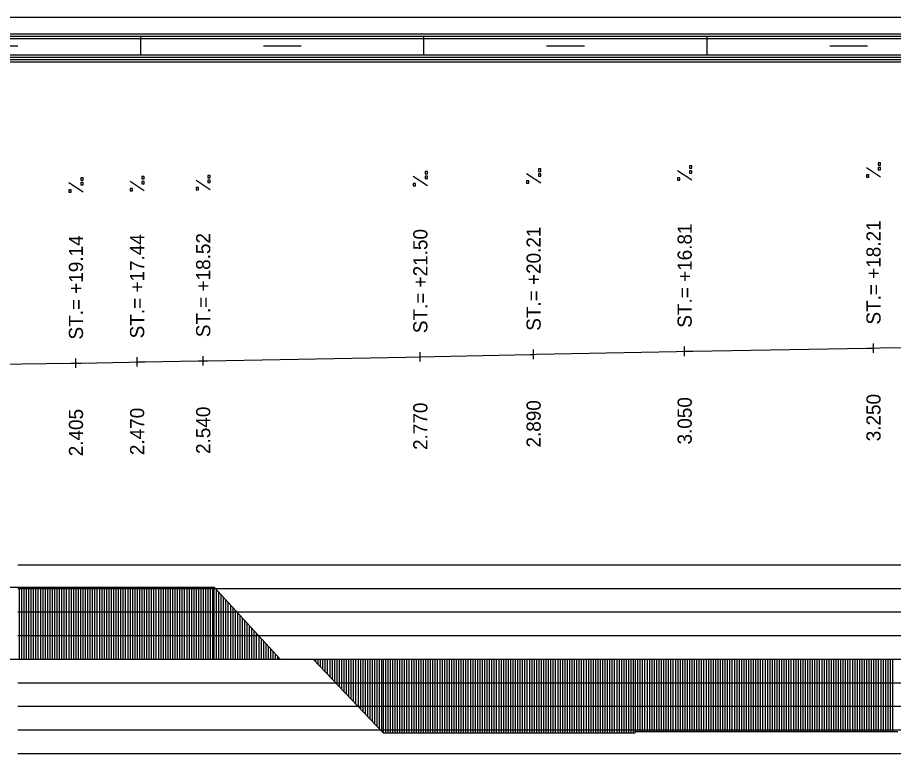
# Model space of a CAD drawing. Extents: x 2 to 10148, y 0 to 380.
# Drawn here: x 533.5 to 626.3, y 302 to 380 of the extents above; entities that cross this region are included whole.
import ezdxf

# ---------------------------------------------------------------- set-up
doc = ezdxf.new("R2010")
doc.units = 0
for name, color, linetype in [('NIVELETA_CARA', 7, 'Continuous'), ('NIVELETA_TEXT', 7, 'Continuous'), ('RAM', 7, 'Continuous'), ('ZRYCHL_CARA_C', 7, 'Continuous'), ('ZRYCHL_RASTR', 7, 'Continuous')]:
    doc.layers.add(name, color=color, linetype=linetype)

msp = doc.modelspace()

# ---------------------------------------------------------------- linework, layer by layer
at = {"layer": 'NIVELETA_CARA'}
for p, q in [((624.141, 344.461), (624.141, 345.461)), ((576.141, 343.544), (576.141, 344.544)), ((577.63, 344.076), (587.818, 344.295)), ((587.818, 344.295), (588.141, 344.302)), ((588.141, 343.802), (588.141, 344.802)), ((588.141, 344.302), (588.464, 344.308)), ((588.464, 344.308), (603.292, 344.608)), ((603.292, 344.608), (604.141, 344.625)), ((604.141, 344.125), (604.141, 345.125)), ((604.141, 344.625), (604.99, 344.639)), ((604.99, 344.639), (623.431, 344.949)), ((623.431, 344.949), (624.141, 344.961)), ((624.141, 344.961), (624.851, 344.975)), ((624.851, 344.975), (631.229, 345.1)), ((529.053, 343.215), (539.114, 343.363)), ((539.114, 343.363), (539.663, 343.372)), ((539.663, 342.872), (539.663, 343.872)), ((539.663, 343.372), (540.212, 343.382)), ((540.212, 343.382), (545.291, 343.479)), ((545.291, 343.479), (546.141, 343.496)), ((546.141, 342.996), (546.141, 343.996)), ((546.141, 343.496), (546.99, 343.51)), ((546.99, 343.51), (552.602, 343.608)), ((552.602, 343.608), (553.141, 343.618)), ((553.141, 343.118), (553.141, 344.118)), ((553.141, 343.618), (553.68, 343.628)), ((553.68, 343.628), (574.653, 344.016)), ((574.653, 344.016), (576.141, 344.044)), ((576.141, 344.044), (577.63, 344.076))]:
    msp.add_line(p, q, dxfattribs=at)
at = {"layer": 'NIVELETA_TEXT'}
for p, q in [((588.889, 363.945), (588.642, 363.945)), ((588.642, 363.945), (588.642, 363.702)), ((588.889, 363.697), (588.889, 363.945)), ((604.888, 362.752), (603.394, 363.743)), ((604.889, 364.268), (604.641, 364.268)), ((604.641, 364.268), (604.641, 364.025)), ((604.641, 364.025), (604.646, 364.021)), ((604.641, 364.021), (604.889, 364.021)), ((604.889, 363.757), (604.641, 363.757)), ((604.641, 363.757), (604.641, 363.514)), ((604.889, 364.021), (604.889, 364.268)), ((604.889, 363.509), (604.889, 363.757)), ((624.888, 363.088), (623.394, 364.079)), ((624.889, 364.605), (624.642, 364.605)), ((624.642, 364.605), (624.642, 364.362)), ((624.642, 364.362), (624.646, 364.357)), ((624.642, 364.357), (624.889, 364.357)), ((624.889, 364.093), (624.642, 364.093)), ((624.642, 364.093), (624.642, 363.85)), ((624.642, 363.85), (624.646, 363.846)), ((624.642, 363.846), (624.889, 363.846)), ((624.889, 364.357), (624.889, 364.605)), ((624.889, 363.846), (624.889, 364.093)), ((540.411, 363.015), (540.163, 363.015)), ((540.163, 363.015), (540.163, 362.772)), ((540.411, 362.767), (540.411, 363.015)), ((546.889, 363.139), (546.641, 363.139)), ((546.641, 363.139), (546.641, 362.896)), ((546.641, 362.896), (546.646, 362.891)), ((546.641, 362.891), (546.889, 362.891)), ((546.889, 362.891), (546.889, 363.139)), ((553.889, 363.261), (553.641, 363.261)), ((553.641, 363.261), (553.641, 363.018)), ((553.641, 363.018), (553.646, 363.013)), ((553.641, 363.013), (553.889, 363.013)), ((553.889, 363.013), (553.889, 363.261)), ((576.888, 362.171), (575.394, 363.161)), ((576.889, 363.687), (576.642, 363.687)), ((576.642, 363.687), (576.642, 363.444)), ((576.642, 363.444), (576.646, 363.439)), ((576.642, 363.439), (576.889, 363.439)), ((576.889, 363.176), (576.642, 363.176)), ((576.642, 363.176), (576.642, 362.933)), ((576.642, 362.933), (576.646, 362.928)), ((576.642, 362.928), (576.889, 362.928)), ((576.889, 363.439), (576.889, 363.687)), ((576.889, 362.928), (576.889, 363.176)), ((588.888, 362.429), (587.394, 363.419)), ((588.642, 363.702), (588.646, 363.697)), ((588.642, 363.697), (588.889, 363.697)), ((588.889, 363.434), (588.642, 363.434)), ((588.642, 363.434), (588.642, 363.191)), ((588.642, 363.191), (588.646, 363.186)), ((588.642, 363.186), (588.889, 363.186)), ((588.889, 363.186), (588.889, 363.434)), ((603.641, 363), (603.394, 363)), ((603.394, 363), (603.394, 362.757)), ((603.641, 362.752), (603.641, 363)), ((604.641, 363.514), (604.646, 363.509)), ((604.641, 363.509), (604.889, 363.509)), ((623.641, 363.336), (623.394, 363.336)), ((623.394, 363.336), (623.394, 363.093)), ((623.394, 363.093), (623.399, 363.088)), ((623.394, 363.088), (623.641, 363.088)), ((623.641, 363.088), (623.641, 363.336)), ((540.41, 361.499), (538.916, 362.489)), ((540.163, 362.772), (540.168, 362.767)), ((540.163, 362.767), (540.411, 362.767)), ((540.411, 362.504), (540.163, 362.504)), ((540.163, 362.504), (540.163, 362.261)), ((540.163, 362.261), (540.168, 362.256)), ((540.163, 362.256), (540.411, 362.256)), ((540.411, 362.256), (540.411, 362.504)), ((546.888, 361.623), (545.394, 362.613)), ((545.641, 361.87), (545.394, 361.87)), ((545.394, 361.87), (545.394, 361.627)), ((545.641, 361.623), (545.641, 361.87)), ((546.889, 362.628), (546.641, 362.628)), ((546.641, 362.628), (546.641, 362.385)), ((546.641, 362.385), (546.646, 362.38)), ((546.641, 362.38), (546.889, 362.38)), ((546.889, 362.38), (546.889, 362.628)), ((553.888, 361.745), (552.394, 362.735)), ((552.641, 361.992), (552.394, 361.992)), ((552.394, 361.992), (552.394, 361.749)), ((552.641, 361.745), (552.641, 361.992)), ((553.889, 362.75), (553.641, 362.75)), ((553.641, 362.75), (553.641, 362.507)), ((553.641, 362.507), (553.646, 362.502)), ((553.641, 362.502), (553.889, 362.502)), ((553.889, 362.502), (553.889, 362.75)), ((575.641, 362.418), (575.394, 362.418)), ((575.394, 362.418), (575.394, 362.175)), ((575.394, 362.175), (575.399, 362.171)), ((575.394, 362.171), (575.641, 362.171)), ((575.641, 362.171), (575.641, 362.418)), ((587.642, 362.676), (587.394, 362.676)), ((587.394, 362.676), (587.394, 362.433)), ((587.394, 362.433), (587.399, 362.429)), ((587.394, 362.429), (587.642, 362.429)), ((587.642, 362.429), (587.642, 362.676)), ((603.394, 362.757), (603.399, 362.752)), ((603.394, 362.752), (603.641, 362.752)), ((539.163, 361.746), (538.916, 361.746)), ((538.916, 361.746), (538.916, 361.503)), ((538.916, 361.503), (538.921, 361.499)), ((538.916, 361.499), (539.163, 361.499)), ((539.163, 361.499), (539.163, 361.746)), ((545.394, 361.627), (545.399, 361.623)), ((545.394, 361.623), (545.641, 361.623)), ((552.394, 361.749), (552.399, 361.745)), ((552.394, 361.745), (552.641, 361.745))]:
    msp.add_line(p, q, dxfattribs=at)
at = {"layer": 'RAM'}
for p, q in [((632.736, 380), (1.52, 380)), ((632.736, 378.25), (3.52, 378.25)), ((632.736, 378), (3.52, 378)), ((632.736, 377.75), (3.52, 377.75)), ((546.52, 376), (546.52, 378)), ((576.52, 376), (576.52, 378)), ((606.52, 376), (606.52, 378)), ((529.52, 377), (533.52, 377)), ((559.52, 377), (563.52, 377)), ((589.52, 377), (593.52, 377)), ((619.52, 377), (623.52, 377)), ((632.736, 376), (5.52, 376)), ((632.736, 375.75), (5.52, 375.75)), ((632.736, 375.5), (5.52, 375.5)), ((632.736, 375.25), (5.52, 375.25))]:
    msp.add_line(p, q, dxfattribs=at)
at = {"layer": 'ZRYCHL_CARA_C'}
for p, q in [((529.427, 319.625), (554.303, 319.625)), ((533.677, 312), (533.677, 319.625)), ((533.927, 312), (533.927, 319.625)), ((534.177, 312), (534.177, 319.625)), ((534.427, 312), (534.427, 319.625)), ((534.677, 312), (534.677, 319.625)), ((534.927, 312), (534.927, 319.625)), ((535.177, 312), (535.177, 319.625)), ((535.427, 312), (535.427, 319.625)), ((535.677, 312), (535.677, 319.625)), ((535.927, 312), (535.927, 319.625)), ((536.177, 312), (536.177, 319.625)), ((536.427, 312), (536.427, 319.625)), ((536.677, 312), (536.677, 319.625)), ((536.927, 312), (536.927, 319.625)), ((537.177, 312), (537.177, 319.625)), ((537.427, 312), (537.427, 319.625)), ((537.677, 312), (537.677, 319.625)), ((537.927, 312), (537.927, 319.625)), ((538.177, 312), (538.177, 319.625)), ((538.427, 312), (538.427, 319.625)), ((538.677, 312), (538.677, 319.625)), ((538.927, 312), (538.927, 319.625)), ((539.177, 312), (539.177, 319.625)), ((539.427, 312), (539.427, 319.625)), ((539.677, 312), (539.677, 319.625)), ((539.927, 312), (539.927, 319.625)), ((540.177, 312), (540.177, 319.625)), ((540.427, 312), (540.427, 319.625)), ((540.677, 312), (540.677, 319.625)), ((540.927, 312), (540.927, 319.625)), ((541.177, 312), (541.177, 319.625)), ((541.427, 312), (541.427, 319.625)), ((541.677, 312), (541.677, 319.625)), ((541.927, 312), (541.927, 319.625)), ((542.177, 312), (542.177, 319.625)), ((542.427, 312), (542.427, 319.625)), ((542.677, 312), (542.677, 319.625)), ((542.927, 312), (542.927, 319.625)), ((543.177, 312), (543.177, 319.625)), ((543.427, 312), (543.427, 319.625)), ((543.677, 312), (543.677, 319.625)), ((543.927, 312), (543.927, 319.625)), ((544.177, 312), (544.177, 319.625)), ((544.427, 312), (544.427, 319.625)), ((544.677, 312), (544.677, 319.625)), ((544.927, 312), (544.927, 319.625)), ((545.177, 312), (545.177, 319.625)), ((545.427, 312), (545.427, 319.625)), ((545.677, 312), (545.677, 319.625)), ((545.927, 312), (545.927, 319.625)), ((546.177, 312), (546.177, 319.625)), ((546.427, 312), (546.427, 319.625)), ((546.677, 312), (546.677, 319.625)), ((546.927, 312), (546.927, 319.625)), ((547.177, 312), (547.177, 319.625)), ((547.427, 312), (547.427, 319.625)), ((547.677, 312), (547.677, 319.625)), ((547.927, 312), (547.927, 319.625)), ((548.177, 312), (548.177, 319.625)), ((548.427, 312), (548.427, 319.625)), ((548.677, 312), (548.677, 319.625)), ((548.927, 312), (548.927, 319.625)), ((549.177, 312), (549.177, 319.625)), ((549.427, 312), (549.427, 319.625)), ((549.677, 312), (549.677, 319.625)), ((549.927, 312), (549.927, 319.625)), ((550.177, 312), (550.177, 319.625)), ((550.427, 312), (550.427, 319.625)), ((550.677, 312), (550.677, 319.625)), ((550.927, 312), (550.927, 319.625)), ((551.177, 312), (551.177, 319.625)), ((551.427, 312), (551.427, 319.625)), ((551.677, 312), (551.677, 319.625)), ((551.927, 312), (551.927, 319.625)), ((552.177, 312), (552.177, 319.625)), ((552.427, 312), (552.427, 319.625)), ((552.677, 312), (552.677, 319.625)), ((552.927, 312), (552.927, 319.625)), ((553.177, 312), (553.177, 319.625)), ((553.427, 312), (553.427, 319.625)), ((553.677, 312), (553.677, 319.625)), ((553.927, 312), (553.927, 319.625)), ((554.177, 312), (554.177, 319.625)), ((554.303, 312), (554.303, 319.625)), ((554.303, 319.625), (561.303, 312)), ((554.553, 312), (554.553, 319.353)), ((554.803, 312), (554.803, 319.081)), ((555.053, 312), (555.053, 318.808)), ((555.303, 312), (555.303, 318.536)), ((555.553, 312), (555.553, 318.264)), ((555.803, 312), (555.803, 317.991)), ((556.053, 312), (556.053, 317.719)), ((556.303, 312), (556.303, 317.447)), ((556.553, 312), (556.553, 317.174)), ((556.803, 312), (556.803, 316.902)), ((557.053, 312), (557.053, 316.63)), ((557.303, 312), (557.303, 316.357)), ((557.553, 312), (557.553, 316.085)), ((557.803, 312), (557.803, 315.813)), ((558.053, 312), (558.053, 315.54)), ((558.303, 312), (558.303, 315.268)), ((558.553, 312), (558.553, 314.996)), ((558.803, 312), (558.803, 314.723)), ((559.053, 312), (559.053, 314.451)), ((559.303, 312), (559.303, 314.179)), ((559.553, 312), (559.553, 313.906)), ((559.803, 312), (559.803, 313.634)), ((560.053, 312), (560.053, 313.362)), ((560.303, 312), (560.303, 313.089)), ((560.553, 312), (560.553, 312.817)), ((303.52, 312), (632.736, 312)), ((560.803, 312), (560.803, 312.545)), ((561.053, 312), (561.053, 312.272)), ((561.303, 312), (561.303, 312)), ((564.79, 312), (572.19, 304.181)), ((565.04, 312), (565.04, 311.736)), ((565.29, 312), (565.29, 311.472)), ((565.54, 312), (565.54, 311.208)), ((565.79, 312), (565.79, 310.943)), ((566.04, 312), (566.04, 310.679)), ((566.29, 312), (566.29, 310.415)), ((566.54, 312), (566.54, 310.151)), ((566.79, 312), (566.79, 309.887)), ((567.04, 312), (567.04, 309.623)), ((567.29, 312), (567.29, 309.358)), ((567.54, 312), (567.54, 309.094)), ((567.79, 312), (567.79, 308.83)), ((568.04, 312), (568.04, 308.566)), ((568.29, 312), (568.29, 308.302)), ((568.54, 312), (568.54, 308.038)), ((568.79, 312), (568.79, 307.773)), ((569.04, 312), (569.04, 307.509)), ((569.29, 312), (569.29, 307.245)), ((569.54, 312), (569.54, 306.981)), ((569.79, 312), (569.79, 306.717)), ((570.04, 312), (570.04, 306.453)), ((570.29, 312), (570.29, 306.188)), ((570.54, 312), (570.54, 305.924)), ((570.79, 312), (570.79, 305.66)), ((571.04, 312), (571.04, 305.396)), ((571.29, 312), (571.29, 305.132)), ((571.54, 312), (571.54, 304.868)), ((571.79, 312), (571.79, 304.603)), ((572.04, 312), (572.04, 304.339)), ((572.19, 312), (572.19, 304.181)), ((572.44, 312), (572.44, 304.181)), ((572.69, 312), (572.69, 304.181)), ((572.94, 312), (572.94, 304.181)), ((573.19, 312), (573.19, 304.181)), ((573.44, 312), (573.44, 304.181)), ((573.69, 312), (573.69, 304.181)), ((573.94, 312), (573.94, 304.181)), ((574.19, 312), (574.19, 304.181)), ((574.44, 312), (574.44, 304.181)), ((574.69, 312), (574.69, 304.181)), ((574.94, 312), (574.94, 304.181)), ((575.19, 312), (575.19, 304.181)), ((575.44, 312), (575.44, 304.181)), ((575.69, 312), (575.69, 304.181)), ((575.94, 312), (575.94, 304.181)), ((576.19, 312), (576.19, 304.181)), ((576.44, 312), (576.44, 304.181)), ((576.69, 312), (576.69, 304.181)), ((576.94, 312), (576.94, 304.181)), ((577.19, 312), (577.19, 304.181)), ((577.44, 312), (577.44, 304.181)), ((577.69, 312), (577.69, 304.181)), ((577.94, 312), (577.94, 304.181)), ((578.19, 312), (578.19, 304.181)), ((578.44, 312), (578.44, 304.181)), ((578.69, 312), (578.69, 304.181)), ((578.94, 312), (578.94, 304.181)), ((579.19, 312), (579.19, 304.181)), ((579.44, 312), (579.44, 304.181)), ((579.69, 312), (579.69, 304.181)), ((579.94, 312), (579.94, 304.181)), ((580.19, 312), (580.19, 304.181)), ((580.44, 312), (580.44, 304.181)), ((580.69, 312), (580.69, 304.181)), ((580.94, 312), (580.94, 304.181)), ((581.19, 312), (581.19, 304.181)), ((581.44, 312), (581.44, 304.181)), ((581.69, 312), (581.69, 304.181)), ((581.94, 312), (581.94, 304.181)), ((582.19, 312), (582.19, 304.181)), ((582.44, 312), (582.44, 304.181)), ((582.69, 312), (582.69, 304.181)), ((582.94, 312), (582.94, 304.181)), ((583.19, 312), (583.19, 304.181)), ((583.44, 312), (583.44, 304.181)), ((583.69, 312), (583.69, 304.181)), ((583.94, 312), (583.94, 304.181)), ((584.19, 312), (584.19, 304.181)), ((584.44, 312), (584.44, 304.181)), ((584.69, 312), (584.69, 304.181)), ((584.94, 312), (584.94, 304.181)), ((585.19, 312), (585.19, 304.181)), ((585.44, 312), (585.44, 304.181)), ((585.69, 312), (585.69, 304.181)), ((585.94, 312), (585.94, 304.181)), ((586.19, 312), (586.19, 304.181)), ((586.44, 312), (586.44, 304.181)), ((586.69, 312), (586.69, 304.181)), ((586.94, 312), (586.94, 304.181)), ((587.19, 312), (587.19, 304.181)), ((587.44, 312), (587.44, 304.181)), ((587.69, 312), (587.69, 304.181)), ((587.94, 312), (587.94, 304.181)), ((588.19, 312), (588.19, 304.181)), ((588.44, 312), (588.44, 304.181)), ((588.69, 312), (588.69, 304.181)), ((588.94, 312), (588.94, 304.181)), ((589.19, 312), (589.19, 304.181)), ((589.44, 312), (589.44, 304.181)), ((589.69, 312), (589.69, 304.181)), ((589.94, 312), (589.94, 304.181)), ((590.19, 312), (590.19, 304.181)), ((590.44, 312), (590.44, 304.181)), ((590.69, 312), (590.69, 304.181)), ((590.94, 312), (590.94, 304.181)), ((591.19, 312), (591.19, 304.181)), ((591.44, 312), (591.44, 304.181)), ((591.69, 312), (591.69, 304.181)), ((591.94, 312), (591.94, 304.181)), ((592.19, 312), (592.19, 304.181)), ((592.44, 312), (592.44, 304.181)), ((592.69, 312), (592.69, 304.181)), ((592.94, 312), (592.94, 304.181)), ((593.19, 312), (593.19, 304.181)), ((593.44, 312), (593.44, 304.181)), ((593.69, 312), (593.69, 304.181)), ((593.94, 312), (593.94, 304.181)), ((594.19, 312), (594.19, 304.181)), ((594.44, 312), (594.44, 304.181)), ((594.69, 312), (594.69, 304.181)), ((594.94, 312), (594.94, 304.181)), ((595.19, 312), (595.19, 304.181)), ((595.44, 312), (595.44, 304.181)), ((595.69, 312), (595.69, 304.181)), ((595.94, 312), (595.94, 304.181)), ((596.19, 312), (596.19, 304.181)), ((596.44, 312), (596.44, 304.181)), ((596.69, 312), (596.69, 304.181)), ((596.94, 312), (596.94, 304.181)), ((597.19, 312), (597.19, 304.181)), ((597.44, 312), (597.44, 304.181)), ((597.69, 312), (597.69, 304.181)), ((597.94, 312), (597.94, 304.181)), ((598.19, 312), (598.19, 304.181)), ((598.44, 312), (598.44, 304.181)), ((598.69, 312), (598.69, 304.181)), ((598.903, 312), (598.903, 304.325)), ((599.153, 312), (599.153, 304.325)), ((599.403, 312), (599.403, 304.325)), ((599.653, 312), (599.653, 304.325)), ((599.903, 312), (599.903, 304.325)), ((600.153, 312), (600.153, 304.325)), ((600.403, 312), (600.403, 304.325)), ((600.653, 312), (600.653, 304.325)), ((600.903, 312), (600.903, 304.325)), ((601.153, 312), (601.153, 304.325)), ((601.403, 312), (601.403, 304.325)), ((601.653, 312), (601.653, 304.325)), ((601.903, 312), (601.903, 304.325)), ((602.153, 312), (602.153, 304.325)), ((602.403, 312), (602.403, 304.325)), ((602.653, 312), (602.653, 304.325)), ((602.903, 312), (602.903, 304.325)), ((603.153, 312), (603.153, 304.325)), ((603.403, 312), (603.403, 304.325)), ((603.653, 312), (603.653, 304.325)), ((603.903, 312), (603.903, 304.325)), ((604.153, 312), (604.153, 304.325)), ((604.403, 312), (604.403, 304.325)), ((604.653, 312), (604.653, 304.325)), ((604.903, 312), (604.903, 304.325)), ((605.153, 312), (605.153, 304.325)), ((605.403, 312), (605.403, 304.325)), ((605.653, 312), (605.653, 304.325)), ((605.903, 312), (605.903, 304.325)), ((606.153, 312), (606.153, 304.325)), ((606.403, 312), (606.403, 304.325)), ((606.653, 312), (606.653, 304.325)), ((606.903, 312), (606.903, 304.325)), ((607.153, 312), (607.153, 304.325)), ((607.403, 312), (607.403, 304.325)), ((607.653, 312), (607.653, 304.325)), ((607.903, 312), (607.903, 304.325)), ((608.153, 312), (608.153, 304.325)), ((608.403, 312), (608.403, 304.325)), ((608.653, 312), (608.653, 304.325)), ((608.903, 312), (608.903, 304.325)), ((609.153, 312), (609.153, 304.325)), ((609.403, 312), (609.403, 304.325)), ((609.653, 312), (609.653, 304.325)), ((609.903, 312), (609.903, 304.325)), ((610.153, 312), (610.153, 304.325)), ((610.403, 312), (610.403, 304.325)), ((610.653, 312), (610.653, 304.325)), ((610.903, 312), (610.903, 304.325)), ((611.153, 312), (611.153, 304.325)), ((611.403, 312), (611.403, 304.325)), ((611.653, 312), (611.653, 304.325)), ((611.903, 312), (611.903, 304.325)), ((612.153, 312), (612.153, 304.325)), ((612.403, 312), (612.403, 304.325)), ((612.653, 312), (612.653, 304.325)), ((612.903, 312), (612.903, 304.325)), ((613.153, 312), (613.153, 304.325)), ((613.403, 312), (613.403, 304.325)), ((613.653, 312), (613.653, 304.325)), ((613.903, 312), (613.903, 304.325)), ((614.153, 312), (614.153, 304.325)), ((614.403, 312), (614.403, 304.325)), ((614.653, 312), (614.653, 304.325)), ((614.903, 312), (614.903, 304.325)), ((615.153, 312), (615.153, 304.325)), ((615.403, 312), (615.403, 304.325)), ((615.653, 312), (615.653, 304.325)), ((615.903, 312), (615.903, 304.325)), ((616.153, 312), (616.153, 304.325)), ((616.403, 312), (616.403, 304.325)), ((616.653, 312), (616.653, 304.325)), ((616.903, 312), (616.903, 304.325)), ((617.153, 312), (617.153, 304.325)), ((617.403, 312), (617.403, 304.325)), ((617.653, 312), (617.653, 304.325)), ((617.903, 312), (617.903, 304.325)), ((618.153, 312), (618.153, 304.325)), ((618.403, 312), (618.403, 304.325)), ((618.653, 312), (618.653, 304.325)), ((618.903, 312), (618.903, 304.325)), ((619.153, 312), (619.153, 304.325)), ((619.403, 312), (619.403, 304.325)), ((619.653, 312), (619.653, 304.325)), ((619.903, 312), (619.903, 304.325)), ((620.153, 312), (620.153, 304.325)), ((620.403, 312), (620.403, 304.325)), ((620.653, 312), (620.653, 304.325)), ((620.903, 312), (620.903, 304.325)), ((621.153, 312), (621.153, 304.325)), ((621.403, 312), (621.403, 304.325)), ((621.653, 312), (621.653, 304.325)), ((621.903, 312), (621.903, 304.325)), ((622.153, 312), (622.153, 304.325)), ((622.403, 312), (622.403, 304.325)), ((622.653, 312), (622.653, 304.325)), ((622.903, 312), (622.903, 304.325)), ((623.153, 312), (623.153, 304.325)), ((623.403, 312), (623.403, 304.325)), ((623.653, 312), (623.653, 304.325)), ((623.903, 312), (623.903, 304.325)), ((624.153, 312), (624.153, 304.325)), ((624.403, 312), (624.403, 304.325)), ((624.653, 312), (624.653, 304.325)), ((624.903, 312), (624.903, 304.325)), ((625.153, 312), (625.153, 304.325)), ((625.403, 312), (625.403, 304.325)), ((625.653, 312), (625.653, 304.325)), ((625.903, 312), (625.903, 304.325)), ((626.153, 312), (626.153, 304.325)), ((572.19, 304.181), (598.903, 304.181)), ((598.903, 304.181), (598.903, 304.325)), ((598.903, 304.325), (626.704, 304.325))]:
    msp.add_line(p, q, dxfattribs=at)
at = {"layer": 'ZRYCHL_RASTR'}
for p, q in [((533.52, 322), (632.736, 322)), ((533.52, 319.5), (632.736, 319.5)), ((533.52, 317), (632.736, 317)), ((533.52, 314.5), (632.736, 314.5)), ((533.52, 309.5), (632.736, 309.5)), ((533.52, 307), (632.736, 307)), ((533.52, 304.5), (632.736, 304.5)), ((533.52, 302), (632.736, 302))]:
    msp.add_line(p, q, dxfattribs=at)

# ---------------------------------------------------------------- texts
at = {"layer": 'NIVELETA_TEXT'}
for s, p in [('ST.= +18.21', (624.891, 347.461)), ('ST.= +21.50', (576.891, 346.544)), ('ST.= +20.21', (588.891, 346.802)), ('ST.= +16.81', (604.891, 347.125)), ('ST.= +19.14', (540.413, 345.872)), ('ST.= +17.44', (546.891, 345.996)), ('ST.= +18.52', (553.891, 346.118)), ('3.050', (604.891, 334.75)), ('3.250', (624.891, 335.086)), ('2.540', (553.891, 333.743)), ('2.770', (576.891, 334.169)), ('2.890', (588.891, 334.427)), ('2.405', (540.413, 333.497)), ('2.470', (546.891, 333.621))]:
    msp.add_text(s, height=1.5, rotation=90, dxfattribs=at).set_placement(p)

doc.saveas('drawing.dxf')
